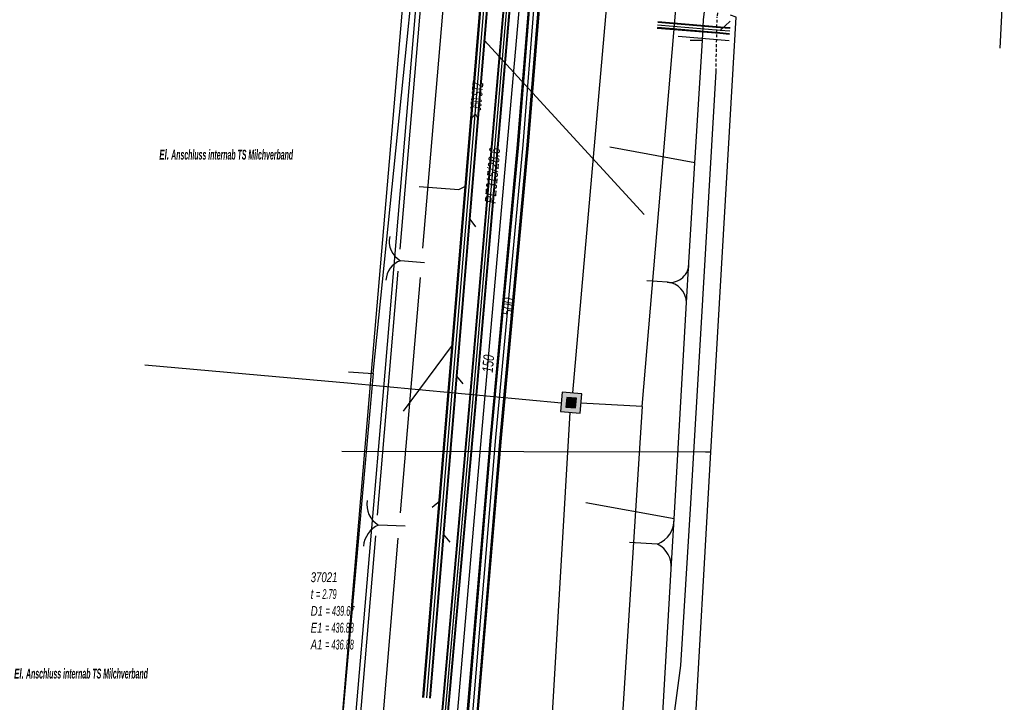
# Model space of a CAD drawing. Header units: metres. Extents: x 2695563 to 2696938, y 1260544 to 1262032.
# Tile 279 of 303: x 2696807 to 2696857, y 1261609 to 1261644. Entities that reach past the tile are written whole.
import ezdxf

# ---------------------------------------------------------------- set-up
doc = ezdxf.new("R2010")
doc.units = ezdxf.units.M
doc.linetypes.add('AUSGEZOGEN', pattern=[0])
doc.linetypes.add('STRICHLINIE2_S3', pattern=[0.25, 0.15, -0.1])
for name, color, linetype in [('AW_LK_ Haltung Text', 7, 'AUSGEZOGEN'), ('AW_LK_Haltung', 24, 'AUSGEZOGEN'), ('AW_LK_Normschacht Text', 24, 'AUSGEZOGEN'), ('EW_LK_Bauwerk_FL_Linie_Punkt', 1, 'AUSGEZOGEN'), ('EW_LK_Freitext_Text', 1, 'AUSGEZOGEN'), ('EW_LK_Trasseabs', 1, 'AUSGEZOGEN'), ('EW_LK_Trasserand', 1, 'AUSGEZOGEN'), ('FM_LK_SW_BAUWERK', 94, 'AUSGEZOGEN'), ('FM_LK_SW_TRASSEKANTE', 94, 'AUSGEZOGEN'), ('GA_LK_Leitung', 32, 'AUSGEZOGEN'), ('GA_LK_Leitung_Text', 32, 'AUSGEZOGEN'), ('TV_LK_LEITUNG', 92, 'AUSGEZOGEN'), ('WA_LK_Leitung', 171, 'AUSGEZOGEN'), ('WA_LK_Leitung_Text', 171, 'AUSGEZOGEN')]:
    doc.layers.add(name, color=color, linetype=linetype)
doc.styles.add('ARIAL', font='arial.ttf')
doc.styles.add('ARIALNARROW', font='ARIALN.TTF')

# ---------------------------------------------------------------- blocks, each defined once
blk = doc.blocks.new('COMPLEXOBJECT_1848')
at = {"layer": 'EW_LK_Trasserand', "color": 1, "linetype": 'AUSGEZOGEN', "transparency": 33554687}
blk.add_lwpolyline([(6820.144, 11573.891), (6822.188, 11597.585), (6824.582, 11625.752), (6827.058, 11654.903), (6826.36, 11654.948), (6823.879, 11625.752), (6821.491, 11597.644), (6819.444, 11573.925)], dxfattribs=at)
blk = doc.blocks.new('COMPLEXOBJECT_2710')
at = {"layer": 'EW_LK_Trasseabs', "color": 1, "linetype": 'STRICHLINIE2_S3', "transparency": 33554687}
blk.add_line((6841.547, 11641.155), (6841.604, 11643.957), dxfattribs=at)
for centre, radius, start, end in [((6836.038, 11653.013), 8.708, 325.3047, 350.6242), ((6850.001, 11643.053), 8.445, 143.6703, 173.8543)]:
    blk.add_arc(centre, radius, start, end, dxfattribs=at)

msp = doc.modelspace()

# ---------------------------------------------------------------- hatches: boundary and pattern name
at = {"layer": 'EW_LK_Trasserand', "lineweight": 18, "transparency": 33554687}
h = msp.add_hatch(dxfattribs=at)
h.set_pattern_fill('MUSTER', color=1, scale=6075, style=0, pattern_type=2)
h.set_pattern_definition([(0, (2708005, 1273150), (6075, 6075), [6075, -6075]), (90, (2708005, 1273150), (-6075, 6075), [6075, -6075])])
h.paths.add_polyline_path([(2696821.67, 1261564.471), (2696821.099, 1261572.099), (2696821.096, 1261572.151), (2696821.093, 1261572.202), (2696821.091, 1261572.254), (2696821.089, 1261572.306), (2696821.087, 1261572.357), (2696821.085, 1261572.409), (2696821.083, 1261572.461), (2696821.082, 1261572.512), (2696821.081, 1261572.564), (2696821.08, 1261572.616), (2696821.079, 1261572.668), (2696821.079, 1261572.719), (2696821.079, 1261572.771), (2696821.079, 1261572.823), (2696821.079, 1261572.874), (2696821.079, 1261572.926), (2696821.08, 1261572.978), (2696821.081, 1261573.03), (2696821.082, 1261573.081), (2696821.083, 1261573.133), (2696821.085, 1261573.185), (2696821.087, 1261573.236), (2696821.089, 1261573.288), (2696821.091, 1261573.34), (2696821.094, 1261573.391), (2696821.097, 1261573.443), (2696821.1, 1261573.495), (2696821.103, 1261573.546), (2696821.106, 1261573.598), (2696821.11, 1261573.649), (2696821.114, 1261573.701), (2696823.158, 1261597.395), (2696825.552, 1261625.562), (2696828.028, 1261654.713), (2696827.33, 1261654.758), (2696824.849, 1261625.562), (2696822.461, 1261597.454), (2696820.414, 1261573.735), (2696820.41, 1261573.682), (2696820.406, 1261573.628), (2696820.403, 1261573.575), (2696820.399, 1261573.521), (2696820.396, 1261573.468), (2696820.393, 1261573.414), (2696820.391, 1261573.361), (2696820.388, 1261573.307), (2696820.386, 1261573.254), (2696820.384, 1261573.2), (2696820.383, 1261573.147), (2696820.381, 1261573.093), (2696820.38, 1261573.04), (2696820.379, 1261572.986), (2696820.378, 1261572.933), (2696820.378, 1261572.879), (2696820.378, 1261572.825), (2696820.378, 1261572.772), (2696820.378, 1261572.718), (2696820.378, 1261572.665), (2696820.379, 1261572.611), (2696820.38, 1261572.558), (2696820.381, 1261572.504), (2696820.382, 1261572.451), (2696820.384, 1261572.397), (2696820.386, 1261572.343), (2696820.388, 1261572.29), (2696820.39, 1261572.236), (2696820.393, 1261572.183), (2696820.396, 1261572.129), (2696820.399, 1261572.076), (2696820.959, 1261564.594)], flags=0)
at = {"layer": 'FM_LK_SW_BAUWERK', "transparency": 33554687}
for points in [[(2696835.634, 1261624.454), (2696834.637, 1261624.538), (2696834.554, 1261623.541), (2696835.551, 1261623.458)], [(2696835.364, 1261624.226), (2696834.865, 1261624.268), (2696834.824, 1261623.769), (2696835.322, 1261623.728)]]:
    msp.add_hatch(color=7, dxfattribs=at).paths.add_polyline_path(points)

# ---------------------------------------------------------------- linework, layer by layer
at = {"layer": 'AW_LK_Haltung', "linetype": 'AUSGEZOGEN', "transparency": 33554687}
for p, q in [((2696827.495, 1261608.891), (2696832.43, 1261668.514)), ((2696827.518, 1261608.889), (2696832.453, 1261668.512)), ((2696827.541, 1261608.888), (2696832.476, 1261668.511)), ((2696827.843, 1261608.862), (2696832.778, 1261668.485)), ((2696827.866, 1261608.861), (2696832.801, 1261668.484)), ((2696827.889, 1261608.859), (2696832.824, 1261668.482)), ((2696842.713, 1261642.899), (2696839.508, 1261643.169)), ((2696842.714, 1261642.919), (2696839.509, 1261643.189)), ((2696842.716, 1261642.938), (2696839.511, 1261643.208)), ((2696842.738, 1261643.198), (2696839.533, 1261643.468)), ((2696842.74, 1261643.217), (2696839.535, 1261643.487)), ((2696842.741, 1261643.237), (2696839.536, 1261643.507)), ((2696843.232, 1261643.156), (2696842.738, 1261643.198)), ((2696843.234, 1261643.175), (2696842.74, 1261643.217)), ((2696843.235, 1261643.195), (2696842.741, 1261643.237)), ((2696843.207, 1261642.857), (2696842.713, 1261642.899)), ((2696843.208, 1261642.877), (2696842.714, 1261642.919)), ((2696843.21, 1261642.896), (2696842.716, 1261642.938))]:
    msp.add_line(p, q, dxfattribs=at)
at = {"layer": 'AW_LK_Haltung', "color": 255, "transparency": 33554687}
for p, q in [((2696827.692, 1261608.875), (2696832.627, 1261668.498)), ((2696842.727, 1261643.068), (2696839.522, 1261643.338)), ((2696843.221, 1261643.026), (2696842.727, 1261643.068))]:
    msp.add_line(p, q, dxfattribs=at)
at = {"layer": 'AW_LK_Haltung', "color": 24, "linetype": 'AUSGEZOGEN', "transparency": 33554687}
for p, q in [((2696843.249, 1261643.534), (2696842.727, 1261643.068)), ((2696838.828, 1261633.629), (2696830.639, 1261642.572)), ((2696843.191, 1261642.527), (2696840.577, 1261642.748)), ((2696830.206, 1261633.01), (2696829.91, 1261633.397)), ((2696826.492, 1261623.57), (2696829.015, 1261626.938)), ((2696829.558, 1261624.962), (2696829.232, 1261625.347)), ((2696827.963, 1261618.648), (2696828.354, 1261618.97)), ((2696828.888, 1261616.85), (2696828.557, 1261617.264))]:
    msp.add_line(p, q, dxfattribs=at)
msp.add_lwpolyline([(2696827.306, 1261635.073), (2696829.33, 1261634.924), (2696829.669, 1261635.094)], dxfattribs=at)
at = {"layer": 'EW_LK_Bauwerk_FL_Linie_Punkt', "color": 1, "linetype": 'AUSGEZOGEN', "transparency": 33554687}
msp.add_line((2696832.663, 1261621.478), (2696823.331, 1261621.493), dxfattribs=at)
at = {"layer": 'EW_LK_Trasseabs', "color": 1, "linetype": 'AUSGEZOGEN', "transparency": 33554687}
for p, q in [((2696841.884, 1261643.614), (2696842.113, 1261645.691)), ((2696826.327, 1261631.863), (2696827.453, 1261645.097)), ((2696827.492, 1261631.903), (2696828.592, 1261644.883)), ((2696841.818, 1261642.544), (2696841.884, 1261643.614)), ((2696841.818, 1261642.544), (2696841.187, 1261642.542)), ((2696841.435, 1261636.288), (2696837.081, 1261637.091)), ((2696827.576, 1261631.167), (2696826.344, 1261631.271)), ((2696841.007, 1261629.123), (2696841.13, 1261631.177)), ((2696825.168, 1261618.237), (2696826.231, 1261630.736)), ((2696826.342, 1261618.346), (2696827.365, 1261630.405)), ((2696840.022, 1261630.165), (2696838.977, 1261630.245)), ((2696840.364, 1261618.046), (2696841.007, 1261629.123)), ((2696841.974, 1261621.462), (2696832.663, 1261621.478)), ((2696842.255, 1261621.462), (2696841.974, 1261621.462)), ((2696840.364, 1261618.046), (2696835.841, 1261618.873)), ((2696840.214, 1261615.469), (2696840.364, 1261618.046)), ((2696826.59, 1261617.668), (2696825.224, 1261617.73)), ((2696823.873, 1261603.021), (2696825.078, 1261617.179)), ((2696825.027, 1261602.76), (2696826.233, 1261617.063)), ((2696839.516, 1261616.756), (2696838.077, 1261616.828)), ((2696839.648, 1261605.741), (2696840.214, 1261615.469))]:
    msp.add_line(p, q, dxfattribs=at)
for points in [[(2696842.255, 1261621.462), (2696843.543, 1261643.748), (2696843.267, 1261643.848)], [(2696841.13, 1261631.177), (2696841.435, 1261636.288), (2696841.818, 1261642.544)], [(2696840.11, 1261604.944), (2696840.126, 1261606.179), (2696840.712, 1261610.54), (2696841.234, 1261618.828), (2696841.766, 1261628.099), (2696842.517, 1261640.965)], [(2696842.057, 1261605.165), (2696841.338, 1261605.591), (2696842.255, 1261621.462)]]:
    msp.add_lwpolyline(points, dxfattribs=at)
for centre, radius, start, end in [((2696826.903, 1261632.263), 1.139, 167.5272, 240.6123), ((2696826.717, 1261630.218), 1.117, 109.4973, 177.2231), ((2696840.16, 1261631.126), 0.971, 261.8113, 3.0032), ((2696839.945, 1261629.105), 1.062, 0.9498, 85.8287), ((2696825.813, 1261618.766), 1.192, 169.2204, 240.3992), ((2696839.048, 1261617.987), 1.317, 290.8014, 2.5597), ((2696825.763, 1261616.518), 1.327, 113.9839, 174.3214), ((2696838.93, 1261615.605), 1.291, 353.9404, 63.0056)]:
    msp.add_arc(centre, radius, start, end, dxfattribs=at)
at = {"layer": 'FM_LK_SW_BAUWERK', "color": 94, "transparency": 33554687}
for points in [[(2696835.634, 1261624.454), (2696834.637, 1261624.538), (2696834.554, 1261623.541), (2696835.551, 1261623.458), (2696835.634, 1261624.454)], [(2696835.364, 1261624.226), (2696834.865, 1261624.268), (2696834.824, 1261623.769), (2696835.322, 1261623.728), (2696835.364, 1261624.226)]]:
    msp.add_lwpolyline(points, close=True, dxfattribs=at)
at = {"layer": 'FM_LK_SW_TRASSEKANTE', "color": 94, "linetype": 'AUSGEZOGEN', "transparency": 33554687}
for p, q in [((2696838.124, 1261658.194), (2696835.156, 1261624.494)), ((2696838.74, 1261623.801), (2696835.593, 1261623.971)), ((2696835.025, 1261623.502), (2696833.84, 1261603.257)), ((2696838.74, 1261623.801), (2696837.574, 1261605.78))]:
    msp.add_line(p, q, dxfattribs=at)
for points in [[(2696838.74, 1261623.801), (2696840.52, 1261644.981), (2696832.1, 1261651.94), (2696836.484, 1261662.61)], [(2696858.501, 1261659.644), (2696857.205, 1261644.864), (2696857.06, 1261642.151)], [(2696834.59, 1261623.973), (2696823.636, 1261624.995), (2696819.956, 1261625.323), (2696813.25, 1261625.921)]]:
    msp.add_lwpolyline(points, dxfattribs=at)
at = {"layer": 'GA_LK_Leitung', "linetype": 'AUSGEZOGEN', "transparency": 33554687}
for p, q in [((2696831.579, 1261643.607), (2696832.218, 1261651.313)), ((2696831.598, 1261643.606), (2696832.236, 1261651.312)), ((2696831.616, 1261643.604), (2696832.255, 1261651.31)), ((2696831.878, 1261643.582), (2696832.517, 1261651.29)), ((2696831.896, 1261643.58), (2696832.536, 1261651.288)), ((2696831.915, 1261643.579), (2696832.554, 1261651.287)), ((2696829.851, 1261623.627), (2696831.579, 1261643.607)), ((2696829.87, 1261623.625), (2696831.598, 1261643.606)), ((2696829.888, 1261623.623), (2696831.616, 1261643.604)), ((2696830.15, 1261623.601), (2696831.878, 1261643.582)), ((2696830.168, 1261623.599), (2696831.896, 1261643.58)), ((2696830.187, 1261623.597), (2696831.915, 1261643.579)), ((2696828.444, 1261607.835), (2696829.851, 1261623.627)), ((2696828.463, 1261607.833), (2696829.87, 1261623.625)), ((2696828.481, 1261607.832), (2696829.888, 1261623.623)), ((2696828.743, 1261607.808), (2696830.15, 1261623.601)), ((2696828.761, 1261607.807), (2696830.168, 1261623.599)), ((2696828.78, 1261607.805), (2696830.187, 1261623.597))]:
    msp.add_line(p, q, dxfattribs=at)
at = {"layer": 'GA_LK_Leitung', "color": 255, "linetype": 'AUSGEZOGEN', "transparency": 33554687}
for p, q in [((2696831.747, 1261643.593), (2696832.386, 1261651.3)), ((2696830.019, 1261623.612), (2696831.747, 1261643.593)), ((2696828.612, 1261607.82), (2696830.019, 1261623.612))]:
    msp.add_line(p, q, dxfattribs=at)
at = {"layer": 'TV_LK_LEITUNG', "color": 92, "linetype": 'AUSGEZOGEN', "transparency": 33554687}
msp.add_line((2696823.68, 1261625.58), (2696824.94, 1261625.496), dxfattribs=at)
for points in [[(2696824.94, 1261625.496), (2696828.626, 1261661.578), (2696824.852, 1261663.088), (2696815.962, 1261705.313), (2696812.89, 1261719.907)], [(2696824.94, 1261625.496), (2696819.994, 1261570.04), (2696819.994, 1261552.354), (2696821.821, 1261547.697)]]:
    msp.add_lwpolyline(points, dxfattribs=at)
at = {"layer": 'WA_LK_Leitung', "linetype": 'AUSGEZOGEN', "transparency": 33554687}
for p, q in [((2696832.348, 1261637.228), (2696833.054, 1261646.027)), ((2696832.379, 1261637.226), (2696833.085, 1261646.021)), ((2696832.41, 1261637.223), (2696833.116, 1261646.015)), ((2696832.846, 1261637.185), (2696833.548, 1261645.935)), ((2696832.877, 1261637.182), (2696833.579, 1261645.929)), ((2696832.908, 1261637.18), (2696833.61, 1261645.923)), ((2696830.955, 1261622.236), (2696832.348, 1261637.228)), ((2696830.986, 1261622.233), (2696832.379, 1261637.226)), ((2696831.017, 1261622.23), (2696832.41, 1261637.223)), ((2696831.453, 1261622.192), (2696832.846, 1261637.185)), ((2696831.484, 1261622.189), (2696832.877, 1261637.182)), ((2696831.515, 1261622.186), (2696832.908, 1261637.18)), ((2696829.704, 1261607.38), (2696830.955, 1261622.236)), ((2696829.735, 1261607.377), (2696830.986, 1261622.233)), ((2696829.766, 1261607.374), (2696831.017, 1261622.23)), ((2696830.202, 1261607.338), (2696831.453, 1261622.192)), ((2696830.233, 1261607.335), (2696831.484, 1261622.189)), ((2696830.264, 1261607.332), (2696831.515, 1261622.186))]:
    msp.add_line(p, q, dxfattribs=at)
at = {"layer": 'WA_LK_Leitung', "color": 255, "linetype": 'AUSGEZOGEN', "transparency": 33554687}
for p, q in [((2696832.628, 1261637.204), (2696833.332, 1261645.975)), ((2696831.235, 1261622.211), (2696832.628, 1261637.204)), ((2696829.984, 1261607.356), (2696831.235, 1261622.211))]:
    msp.add_line(p, q, dxfattribs=at)
at = {"layer": 'WA_LK_Leitung', "color": 7, "linetype": 'AUSGEZOGEN', "transparency": 33554687}
msp.add_lwpolyline([(2696829.195, 1261607.135), (2696829.291, 1261608.242), (2696830.454, 1261621.675), (2696832.464, 1261644.463), (2696832.833, 1261648.729), (2696832.888, 1261649.359), (2696833.508, 1261656.74), (2696830.569, 1261659.77)], dxfattribs=at)

# ---------------------------------------------------------------- block references
at = {"layer": 'EW_LK_Trasseabs', "color": 1, "linetype": 'STRICHLINIE2_S3', "lineweight": -3, "transparency": 33554687}
msp.add_blockref('COMPLEXOBJECT_2710', (2690000.97, 1249999.81), dxfattribs=at)
at = {"layer": 'EW_LK_Trasserand', "color": 1, "linetype": 'AUSGEZOGEN', "lineweight": -3, "transparency": 33554687}
msp.add_blockref('COMPLEXOBJECT_1848', (2690000.97, 1249999.81), dxfattribs=at)

# ---------------------------------------------------------------- texts
at = {"layer": 'AW_LK_ Haltung Text', "color": 24, "transparency": 33554687, "insert": (2696830.237, 1261639.454), "char_height": 0.55705, "width": 2.75543, "attachment_point": 5, "rotation": 84.7359, "style": 'ARIAL'}
msp.add_mtext('\\A1;{\\fArial|i1|b0;\\H0.557054;\\W0.700000;\\C24;> \\W0.490000;350 STZ}\\P', dxfattribs=at)
at = {"layer": 'AW_LK_Normschacht Text', "color": 24, "transparency": 33554687, "insert": (2696821.743, 1261615.311), "char_height": 0.50641, "width": 2.8452, "attachment_point": 1, "line_spacing_factor": 1.024096, "style": 'ARIAL'}
msp.add_mtext('\\A1;{\\fArial|i1|b0;\\H0.506413;\\W0.697091;\\C24;37021}\\P{\\fArial|i1|b0;\\H0.505000;\\W0.697091;\\C24;t \\W0.487964;= 2.79}\\P{\\fArial|i1|b0;\\H0.505000;\\W0.697091;\\C24;D1 \\W0.487964;= 439.67}\\P{\\fArial|i1|b0;\\H0.505000;\\W0.697091;\\C24;E1 \\W0.487964;= 436.88}\\P{\\fArial|i1|b0;\\H0.505000;\\W0.697091;\\C24;A1 \\W0.487964;= 436.88}\\P', dxfattribs=at)
at = {"layer": 'EW_LK_Freitext_Text', "color": 1, "transparency": 33554687, "char_height": 0.5075, "width": 7.93548, "attachment_point": 5, "style": 'ARIALNARROW'}
for insert in [(2696817.412, 1261636.698), (2696809.972, 1261610.118)]:
    msp.add_mtext('\\A1;{\\fArial Narrow|i1|b1;\\H0.507500;\\W0.700000;\\C1;El. \\W0.490000;Anschluss internab TS Milchverband}\\P', dxfattribs=dict(at, insert=insert))
at = {"layer": 'GA_LK_Leitung_Text', "color": 32, "transparency": 33554687, "insert": (2696831.064, 1261635.631), "char_height": 0.55825, "width": 3.05968, "attachment_point": 5, "rotation": 85.0572, "style": 'ARIAL'}
msp.add_mtext('\\A1;{\\fArial|i1|b0;\\H0.558250;\\W0.700000;\\C32;PE315/28.6}\\P', dxfattribs=at)
at = {"layer": 'WA_LK_Leitung_Text', "color": 7, "transparency": 33554687, "char_height": 0.55426, "attachment_point": 5, "style": 'ARIAL'}
for s, insert, width, rotation in [('\\A1;{\\fArial|i1|b0;\\H0.554263;\\W0.700000;\\C7;500}\\P', (2696831.864, 1261628.918), 1.10633, 84.6918), ('\\A1;{\\fArial|i1|b0;\\H0.554263;\\W0.700000;\\C7;150}\\P', (2696830.841, 1261625.996), 1.10014, 84.9591)]:
    msp.add_mtext(s, dxfattribs=dict(at, insert=insert, width=width, rotation=rotation))

doc.saveas('drawing.dxf')
